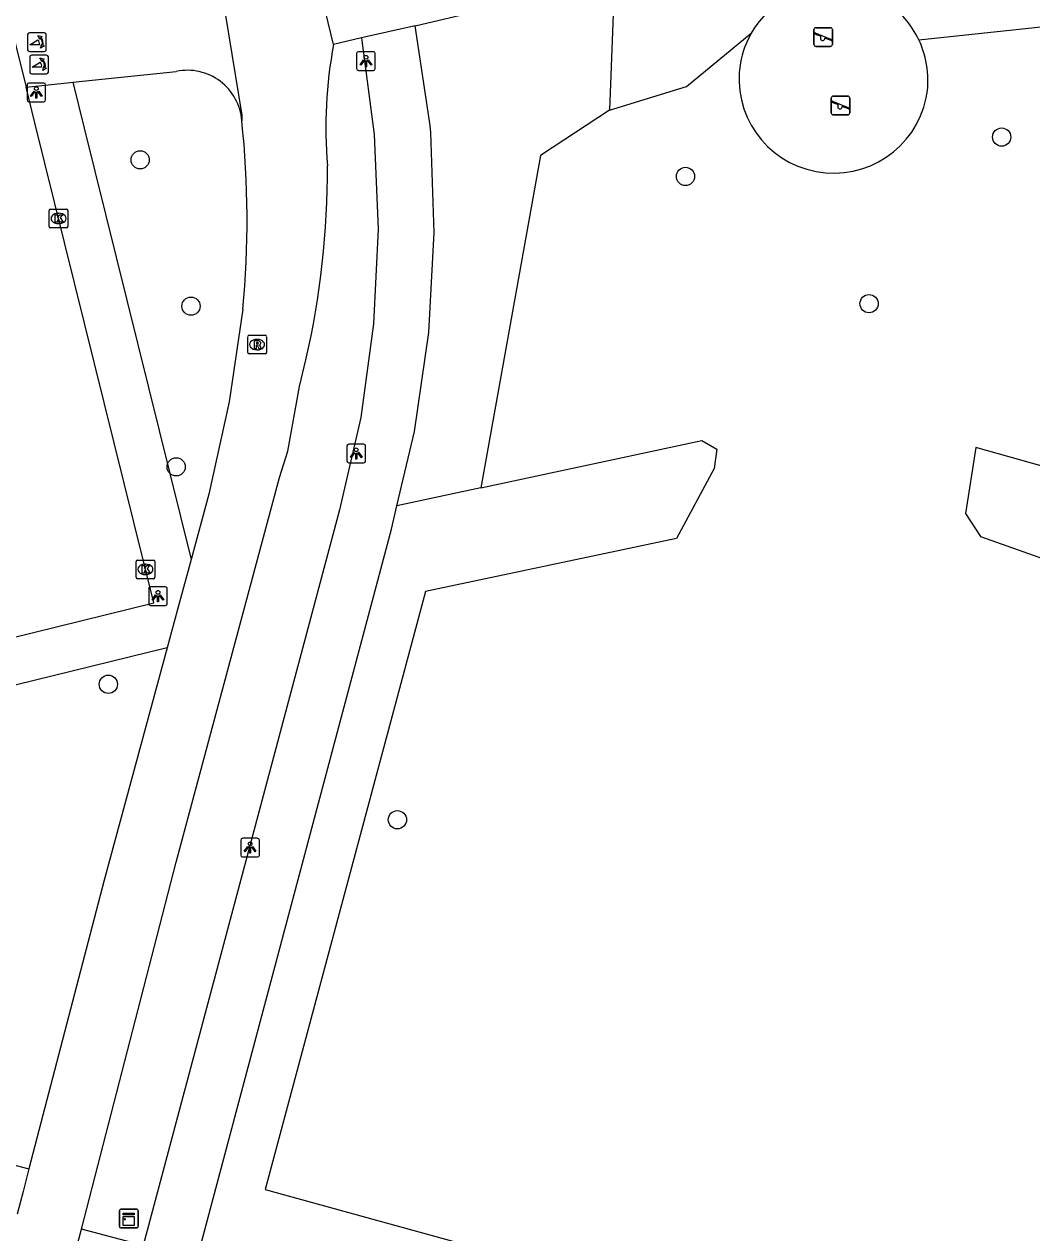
# Model space of a CAD drawing. Extents: x 158038 to 159242, y 380133 to 381214.
# Drawn here: x 158694.4 to 158748.4, y 380797.4 to 380862.1 of the extents above; entities that cross this region are included whole.
import ezdxf

# ---------------------------------------------------------------- set-up
doc = ezdxf.new("R2010")
doc.units = 0
for name, color, linetype in [('IMGEO_Boom', 7, 'Continuous'), ('IMGEO_Fietspad_open', 7, 'Continuous'), ('IMGEO_Groenvoorziening', 7, 'Continuous'), ('IMGEO_Haag', 7, 'Continuous'), ('IMGEO_Kast', 7, 'Continuous'), ('IMGEO_Kolk', 7, 'Continuous'), ('IMGEO_Lichtpunt', 7, 'Continuous'), ('IMGEO_Poller', 7, 'Continuous'), ('IMGEO_Rijbaan_lokaal_open', 7, 'Continuous'), ('IMGEO_Rioolput', 7, 'Continuous'), ('IMGEO_Speelvoorziening', 7, 'Continuous'), ('IMGEO_Voetpad_open', 7, 'Continuous')]:
    doc.layers.add(name, color=color, linetype=linetype)

msp = doc.modelspace()

# ---------------------------------------------------------------- linework, layer by layer
at = {"layer": 'IMGEO_Boom'}
for centre in [(158746.757, 380856.062), (158700.616, 380854.842), (158729.82, 380853.954), (158703.339, 380847.005), (158739.654, 380847.142), (158702.545, 380838.401), (158698.913, 380826.756), (158714.393, 380819.5)]:
    msp.add_circle(centre, 0.489, dxfattribs=at)
at = {"layer": 'IMGEO_Fietspad_open'}
for points in [[(158704.48, 380866.947), (158706.052, 380857.234), (158706.058, 380856.939)], [(158710.978, 380861.027), (158709.641, 380866.489), (158709.619, 380866.64)], [(158715.346, 380862.023), (158721.182, 380863.402), (158725.173, 380864.345), (158726.024, 380864.546)], [(158715.346, 380862.023), (158712.461, 380861.369)], [(158712.461, 380861.369), (158710.978, 380861.027)], [(158697.013, 380858.998), (158702.552, 380859.579)], [(158694.506, 380858.735), (158696.869, 380858.983), (158697.013, 380858.998)], [(158706.116, 380846.84), (158705.38, 380841.883), (158704.294, 380836.939), (158703.345, 380833.438)], [(158697.466, 380797.579), (158702.545, 380817.235), (158707.611, 380836.102), (158708.079, 380837.829), (158708.516, 380839.247), (158709.145, 380842.703), (158709.491, 380844.131)], [(158703.345, 380833.438), (158702.672, 380830.956), (158702.438, 380830.095), (158702.064, 380828.716)], [(158702.064, 380828.716), (158698.689, 380816.265), (158694.658, 380800.796)], [(158694.658, 380800.796), (158694.343, 380799.586), (158694.028, 380798.377)], [(158696.696, 380794.635), (158697.466, 380797.579)]]:
    msp.add_lwpolyline(points, dxfattribs=at)
for centre, radius, start, end in [((158734.126, 380856.582), 23.571, 169.13085, 185.00457), ((158703.142, 380856.714), 2.925, 4.40353, 101.63735), ((158656.415, 380851.604), 49.928, 354.52445, 6.13366), ((158665.493, 380854.277), 45.152, 347.01447, 0.31604)]:
    msp.add_arc(centre, radius, start, end, dxfattribs=at)
at = {"layer": 'IMGEO_Groenvoorziening'}
for points in [[(158726.024, 380864.546), (158725.745, 380857.503)], [(158725.745, 380857.503), (158729.882, 380858.772), (158733.343, 380861.621)], [(158725.745, 380857.503), (158722.048, 380855.072), (158718.854, 380837.268)]]:
    msp.add_lwpolyline(points, dxfattribs=at)
for centre, radius, start, end in [((158737.739, 380859.101), 5.067, 83.02036, 150.18288), ((158737.783, 380859.086), 5.113, 150.27765, 169.31614), ((158737.739, 380859.103), 5.065, 349.24461, 25.33161), ((158737.756, 380859.195), 5.067, 170.46707, 348.19079)]:
    msp.add_arc(centre, radius, start, end, dxfattribs=at)
at = {"layer": 'IMGEO_Haag'}
for points in [[(158697.013, 380858.998), (158697.317, 380857.773), (158697.62, 380856.548), (158703.345, 380833.438)], [(158768.069, 380858.231), (158761.735, 380834.83), (158745.377, 380839.439), (158744.82, 380835.905), (158745.615, 380834.678), (158749.29, 380833.365), (158751.463, 380831.316), (158750.398, 380825.593), (158757.066, 380823.659), (158754.86, 380815.614), (158756.82, 380815.025), (158759.163, 380823.3), (158760.917, 380822.818)], [(158718.854, 380837.268), (158730.701, 380839.81), (158731.496, 380839.356), (158731.354, 380838.314), (158729.343, 380834.568), (158715.889, 380831.72), (158707.308, 380799.695), (158728.887, 380793.754), (158729.019, 380789.067)], [(158718.854, 380837.268), (158714.368, 380836.306)], [(158702.064, 380828.716), (158691.94, 380826.229), (158688.777, 380807.63), (158685.766, 380806.86), (158686.487, 380803.858), (158687.399, 380802.97), (158689.738, 380802.112), (158694.658, 380800.796)]]:
    msp.add_lwpolyline(points, dxfattribs=at)
at = {"layer": 'IMGEO_Kast'}
for p, q in [((158699.504, 380797.716), (158699.504, 380798.557)), ((158699.504, 380798.557), (158699.504, 380797.716)), ((158699.579, 380798.641), (158700.42, 380798.641)), ((158700.42, 380798.641), (158699.579, 380798.641)), ((158700.504, 380798.566), (158700.504, 380797.725)), ((158700.504, 380797.725), (158700.504, 380798.566)), ((158700.429, 380797.641), (158699.588, 380797.641)), ((158699.588, 380797.641), (158700.429, 380797.641))]:
    msp.add_line(p, q, dxfattribs=at)
for points in [[(158699.699, 380798.431), (158700.299, 380798.431), (158700.299, 380798.346), (158699.699, 380798.346), (158699.699, 380798.431)], [(158699.699, 380798.256), (158700.299, 380798.256), (158700.299, 380797.767), (158699.699, 380797.767), (158699.699, 380798.256)]]:
    msp.add_lwpolyline(points, dxfattribs=at)
msp.add_circle((158699.783, 380798.105), 0.0377, dxfattribs=at)
for centre, start, end in [((158699.582, 380798.563), 92.4484, 184.28452), ((158699.582, 380798.563), 92.4484, 184.28452), ((158700.426, 380798.563), 2.4484, 94.28452), ((158700.426, 380798.563), 2.4484, 94.28452), ((158699.582, 380797.719), 182.4484, 274.28452), ((158699.582, 380797.719), 182.4484, 274.28452), ((158700.426, 380797.719), 272.4484, 4.28452), ((158700.426, 380797.719), 272.4484, 4.28452)]:
    msp.add_arc(centre, 0.0779, start, end, dxfattribs=at)
at = {"layer": 'IMGEO_Kolk'}
for p, q in [((158695.742, 380851.28), (158695.742, 380852.132)), ((158695.817, 380852.206), (158696.669, 380852.206)), ((158696.23, 380851.986), (158696.255, 380851.986)), ((158696.743, 380852.132), (158696.743, 380851.28)), ((158696.253, 380851.426), (158696.228, 380851.426)), ((158696.669, 380851.206), (158695.817, 380851.206)), ((158700.399, 380832.484), (158700.399, 380833.336)), ((158700.474, 380833.41), (158701.326, 380833.41)), ((158700.887, 380833.19), (158700.912, 380833.19)), ((158701.4, 380833.336), (158701.4, 380832.484)), ((158700.91, 380832.63), (158700.885, 380832.63)), ((158701.326, 380832.41), (158700.474, 380832.41))]:
    msp.add_line(p, q, dxfattribs=at)
for points in [[(158695.742, 380851.28), (158695.742, 380852.132)], [(158695.817, 380852.206), (158696.669, 380852.206)], [(158696.743, 380852.132), (158696.743, 380851.28)], [(158696.063, 380851.906), (158696.186, 380851.906), (158696.186, 380851.755), (158696.316, 380851.906), (158696.48, 380851.906), (158696.334, 380851.755), (158696.487, 380851.506), (158696.335, 380851.506), (158696.25, 380851.67), (158696.186, 380851.603), (158696.186, 380851.506), (158696.063, 380851.506), (158696.063, 380851.906)], [(158696.669, 380851.206), (158695.817, 380851.206)], [(158700.399, 380832.484), (158700.399, 380833.336)], [(158700.474, 380833.41), (158701.326, 380833.41)], [(158701.4, 380833.336), (158701.4, 380832.484)], [(158700.72, 380833.11), (158700.843, 380833.11), (158700.843, 380832.959), (158700.973, 380833.11), (158701.137, 380833.11), (158700.991, 380832.959), (158701.144, 380832.71), (158700.992, 380832.71), (158700.907, 380832.874), (158700.843, 380832.807), (158700.843, 380832.71), (158700.72, 380832.71), (158700.72, 380833.11)], [(158701.326, 380832.41), (158700.474, 380832.41)]]:
    msp.add_lwpolyline(points, dxfattribs=at)
for centre, start, end in [((158695.819, 380852.13), 91.55205, 178.44795), ((158695.819, 380852.13), 91.55205, 178.44795), ((158696.667, 380852.13), 1.55205, 88.44795), ((158696.667, 380852.13), 1.55205, 88.44795), ((158695.819, 380851.282), 181.55205, 268.44795), ((158695.819, 380851.282), 181.55205, 268.44795), ((158696.667, 380851.282), 271.55205, 358.44795), ((158696.667, 380851.282), 271.55205, 358.44795), ((158700.476, 380833.334), 91.55205, 178.44795), ((158700.476, 380833.334), 91.55205, 178.44795), ((158701.324, 380833.334), 1.55205, 88.44795), ((158701.324, 380833.334), 1.55205, 88.44795), ((158700.476, 380832.486), 181.55205, 268.44795), ((158700.476, 380832.486), 181.55205, 268.44795), ((158701.324, 380832.486), 271.55205, 358.44795), ((158701.324, 380832.486), 271.55205, 358.44795)]:
    msp.add_arc(centre, 0.0765, start, end, dxfattribs=at)
for centre, major_axis, ratio, start_param, end_param in [((158696.229, 380851.706), (-0.387, 0.002), 0.722429, 4.712389, 7.853982), ((158696.254, 380851.706), (-0.39, 0.002), 0.717154, 1.570796, 4.712389), ((158700.886, 380832.91), (-0.387, 0.002), 0.722429, 4.712389, 7.853982), ((158700.911, 380832.91), (-0.39, 0.002), 0.717154, 1.570796, 4.712389)]:
    msp.add_ellipse(centre, major_axis=major_axis, ratio=ratio, start_param=start_param, end_param=end_param, dxfattribs=at)
at = {"layer": 'IMGEO_Lichtpunt'}
for p, q in [((158712.209, 380860.538), (158712.209, 380859.731)), ((158712.209, 380860.538), (158712.209, 380859.731)), ((158713.111, 380860.633), (158712.303, 380860.633)), ((158713.111, 380860.633), (158712.303, 380860.633)), ((158713.205, 380859.731), (158713.205, 380860.538)), ((158713.205, 380859.731), (158713.205, 380860.538)), ((158712.303, 380859.637), (158713.111, 380859.637)), ((158712.303, 380859.637), (158713.111, 380859.637)), ((158694.556, 380858.86), (158694.556, 380858.053)), ((158694.556, 380858.86), (158694.556, 380858.053)), ((158695.458, 380858.955), (158694.65, 380858.955)), ((158695.458, 380858.955), (158694.65, 380858.955)), ((158695.552, 380858.053), (158695.552, 380858.86)), ((158695.552, 380858.053), (158695.552, 380858.86)), ((158694.65, 380857.959), (158695.458, 380857.959)), ((158694.65, 380857.959), (158695.458, 380857.959)), ((158711.689, 380839.519), (158711.689, 380838.712)), ((158711.689, 380839.519), (158711.689, 380838.712)), ((158712.591, 380839.614), (158711.783, 380839.614)), ((158712.591, 380839.614), (158711.783, 380839.614)), ((158712.685, 380838.712), (158712.685, 380839.519)), ((158712.685, 380838.712), (158712.685, 380839.519)), ((158711.783, 380838.618), (158712.591, 380838.618)), ((158711.783, 380838.618), (158712.591, 380838.618)), ((158701.071, 380831.88), (158701.071, 380831.073)), ((158701.071, 380831.88), (158701.071, 380831.073)), ((158701.973, 380831.975), (158701.165, 380831.975)), ((158701.973, 380831.975), (158701.165, 380831.975)), ((158702.067, 380831.073), (158702.067, 380831.88)), ((158702.067, 380831.073), (158702.067, 380831.88)), ((158701.165, 380830.979), (158701.973, 380830.979)), ((158701.165, 380830.979), (158701.973, 380830.979)), ((158706.004, 380818.41), (158706.004, 380817.603)), ((158706.004, 380818.41), (158706.004, 380817.603)), ((158706.906, 380818.505), (158706.098, 380818.505)), ((158706.906, 380818.505), (158706.098, 380818.505)), ((158707, 380817.603), (158707, 380818.41)), ((158707, 380817.603), (158707, 380818.41)), ((158706.098, 380817.509), (158706.906, 380817.509)), ((158706.098, 380817.509), (158706.906, 380817.509))]:
    msp.add_line(p, q, dxfattribs=at)
for points in [[(158712.583, 380860.202), (158712.622, 380860.174), (158712.434, 380859.912), (158712.396, 380859.939), (158712.583, 380860.202)], [(158712.685, 380860.154), (158712.732, 380860.154), (158712.732, 380859.832), (158712.685, 380859.832), (158712.685, 380860.154)], [(158712.795, 380860.174), (158712.833, 380860.201), (158713.02, 380859.939), (158712.981, 380859.911), (158712.795, 380860.174)], [(158694.93, 380858.524), (158694.969, 380858.496), (158694.781, 380858.234), (158694.743, 380858.261), (158694.93, 380858.524)], [(158695.032, 380858.476), (158695.079, 380858.476), (158695.079, 380858.154), (158695.032, 380858.154), (158695.032, 380858.476)], [(158695.142, 380858.496), (158695.18, 380858.523), (158695.367, 380858.261), (158695.328, 380858.233), (158695.142, 380858.496)], [(158712.063, 380839.183), (158712.102, 380839.155), (158711.914, 380838.893), (158711.876, 380838.92), (158712.063, 380839.183)], [(158712.165, 380839.135), (158712.212, 380839.135), (158712.212, 380838.813), (158712.165, 380838.813), (158712.165, 380839.135)], [(158712.275, 380839.155), (158712.313, 380839.182), (158712.5, 380838.92), (158712.461, 380838.892), (158712.275, 380839.155)], [(158701.445, 380831.544), (158701.484, 380831.516), (158701.296, 380831.254), (158701.258, 380831.281), (158701.445, 380831.544)], [(158701.547, 380831.496), (158701.594, 380831.496), (158701.594, 380831.174), (158701.547, 380831.174), (158701.547, 380831.496)], [(158701.657, 380831.516), (158701.695, 380831.543), (158701.882, 380831.281), (158701.843, 380831.253), (158701.657, 380831.516)], [(158706.378, 380818.074), (158706.417, 380818.046), (158706.229, 380817.784), (158706.191, 380817.811), (158706.378, 380818.074)], [(158706.48, 380818.026), (158706.527, 380818.026), (158706.527, 380817.704), (158706.48, 380817.704), (158706.48, 380818.026)], [(158706.59, 380818.046), (158706.628, 380818.073), (158706.815, 380817.811), (158706.776, 380817.783), (158706.59, 380818.046)]]:
    msp.add_lwpolyline(points, dxfattribs=at)
for centre in [(158712.708, 380860.336), (158695.055, 380858.658), (158712.188, 380839.317), (158701.57, 380831.678), (158706.503, 380818.208)]:
    msp.add_circle(centre, 0.0994, dxfattribs=at)
for centre, start, end in [((158712.303, 380860.538), 90, 180), ((158712.303, 380860.538), 90, 180), ((158713.111, 380860.538), 0, 90), ((158713.111, 380860.538), 0, 90), ((158712.303, 380859.731), 180, 270), ((158712.303, 380859.731), 180, 270), ((158713.111, 380859.731), 270, 0), ((158713.111, 380859.731), 270, 360), ((158694.65, 380858.86), 90, 180), ((158694.65, 380858.86), 90, 180), ((158695.458, 380858.86), 0, 90), ((158695.458, 380858.86), 0, 90), ((158694.65, 380858.053), 180, 270), ((158694.65, 380858.053), 180, 270), ((158695.458, 380858.053), 270, 0), ((158695.458, 380858.053), 270, 360), ((158711.783, 380839.519), 90, 180), ((158711.783, 380839.519), 90, 180), ((158712.591, 380839.519), 0, 90), ((158712.591, 380839.519), 0, 90), ((158711.783, 380838.712), 180, 270), ((158711.783, 380838.712), 180, 270), ((158712.591, 380838.712), 270, 0), ((158712.591, 380838.712), 270, 360), ((158701.165, 380831.88), 90, 180), ((158701.165, 380831.88), 90, 180), ((158701.973, 380831.88), 0, 90), ((158701.973, 380831.88), 0, 90), ((158701.165, 380831.073), 180, 270), ((158701.165, 380831.073), 180, 270), ((158701.973, 380831.073), 270, 0), ((158701.973, 380831.073), 270, 360), ((158706.098, 380818.41), 90, 180), ((158706.098, 380818.41), 90, 180), ((158706.906, 380818.41), 0, 90), ((158706.906, 380818.41), 0, 90), ((158706.098, 380817.603), 180, 270), ((158706.098, 380817.603), 180, 270), ((158706.906, 380817.603), 270, 0), ((158706.906, 380817.603), 270, 360)]:
    msp.add_arc(centre, 0.0946, start, end, dxfattribs=at)
at = {"layer": 'IMGEO_Poller'}
for p, q in [((158694.586, 380861.551), (158694.586, 380860.744)), ((158694.586, 380861.551), (158694.586, 380860.744)), ((158695.488, 380861.646), (158694.68, 380861.646)), ((158695.488, 380861.646), (158694.68, 380861.646)), ((158695.582, 380860.744), (158695.582, 380861.551)), ((158695.582, 380860.744), (158695.582, 380861.551)), ((158694.68, 380860.649), (158695.488, 380860.649)), ((158694.68, 380860.649), (158695.488, 380860.649)), ((158695.604, 380860.449), (158694.796, 380860.449)), ((158695.604, 380860.449), (158694.796, 380860.449)), ((158694.702, 380860.354), (158694.702, 380859.547)), ((158694.702, 380860.354), (158694.702, 380859.547)), ((158695.698, 380859.547), (158695.698, 380860.354)), ((158695.698, 380859.547), (158695.698, 380860.354)), ((158694.796, 380859.452), (158695.604, 380859.452)), ((158694.796, 380859.452), (158695.604, 380859.452))]:
    msp.add_line(p, q, dxfattribs=at)
for points in [[(158695.221, 380861.002), (158694.708, 380861.002), (158695.138, 380861.277)], [(158695.265, 380861.375), (158695.253, 380861.302), (158695.128, 380861.507)], [(158695.128, 380861.507), (158695.359, 380861.441), (158695.288, 380861.409)], [(158695.281, 380860.83), (158695.347, 380861.061), (158695.377, 380860.993)], [(158695.413, 380860.966), (158695.485, 380860.955), (158695.281, 380860.83)], [(158695.337, 380859.805), (158694.824, 380859.805), (158695.254, 380860.08)], [(158695.381, 380860.178), (158695.369, 380860.105), (158695.244, 380860.31)], [(158695.244, 380860.31), (158695.475, 380860.244), (158695.404, 380860.212)], [(158695.397, 380859.633), (158695.463, 380859.864), (158695.493, 380859.796)], [(158695.529, 380859.769), (158695.601, 380859.758), (158695.397, 380859.633)]]:
    msp.add_lwpolyline(points, dxfattribs=at)
for centre, radius, start, end in [((158694.68, 380861.551), 0.0946, 90, 180), ((158694.68, 380861.551), 0.0946, 90, 180), ((158694.893, 380861.052), 0.332, 351.32473, 42.4854), ((158694.907, 380861.062), 0.476, 351.75274, 41.16905), ((158694.907, 380861.062), 0.516, 349.35686, 42.29123), ((158695.488, 380861.551), 0.0946, 0, 90), ((158695.488, 380861.551), 0.0946, 0, 90), ((158694.68, 380860.744), 0.0946, 180, 270), ((158694.68, 380860.744), 0.0946, 180, 270), ((158694.796, 380860.354), 0.0946, 90, 180), ((158694.796, 380860.354), 0.0946, 90, 180), ((158695.488, 380860.744), 0.0946, 270, 0), ((158695.488, 380860.744), 0.0946, 270, 0), ((158695.604, 380860.354), 0.0946, 0, 90), ((158695.604, 380860.354), 0.0946, 0, 90), ((158695.009, 380859.855), 0.332, 351.32473, 42.4854), ((158695.023, 380859.865), 0.476, 351.75274, 41.16905), ((158695.023, 380859.865), 0.516, 349.35686, 42.29123), ((158694.796, 380859.547), 0.0946, 180, 270), ((158694.796, 380859.547), 0.0946, 180, 270), ((158695.604, 380859.547), 0.0946, 270, 0), ((158695.604, 380859.547), 0.0946, 270, 0)]:
    msp.add_arc(centre, radius, start, end, dxfattribs=at)
at = {"layer": 'IMGEO_Rijbaan_lokaal_open'}
for points in [[(158693.674, 380862.117), (158694.506, 380858.735)], [(158683.037, 380808.743), (158686.584, 380809.65), (158689.75, 380828.266), (158701.345, 380831.114), (158694.977, 380856.819), (158694.506, 380858.735)]]:
    msp.add_lwpolyline(points, dxfattribs=at)
at = {"layer": 'IMGEO_Rioolput'}
for p, q in [((158706.379, 380844.521), (158706.379, 380845.373)), ((158706.454, 380845.447), (158707.306, 380845.447)), ((158706.867, 380845.227), (158706.892, 380845.227)), ((158707.38, 380845.373), (158707.38, 380844.521)), ((158707.306, 380844.447), (158706.454, 380844.447)), ((158706.89, 380844.667), (158706.865, 380844.667))]:
    msp.add_line(p, q, dxfattribs=at)
for points in [[(158706.379, 380844.521), (158706.379, 380845.373)], [(158706.454, 380845.447), (158707.306, 380845.447)], [(158706.968, 380845.145), (158706.716, 380845.147), (158706.716, 380844.747)], [(158706.716, 380844.747), (158706.84, 380844.747), (158706.84, 380844.909), (158706.851, 380844.909)], [(158706.894, 380845.066), (158706.84, 380845.066), (158706.84, 380844.985)], [(158706.84, 380844.985), (158706.892, 380844.985)], [(158706.898, 380844.88), (158706.969, 380844.747), (158707.109, 380844.747), (158707.044, 380844.873)], [(158707.38, 380845.373), (158707.38, 380844.521)], [(158707.306, 380844.447), (158706.454, 380844.447)]]:
    msp.add_lwpolyline(points, dxfattribs=at)
for centre, radius, start, end in [((158706.456, 380845.371), 0.0765, 91.55205, 178.44795), ((158706.456, 380845.371), 0.0765, 91.55205, 178.44795), ((158706.85, 380844.856), 0.0533, 26.02933, 88.69889), ((158706.876, 380845.174), 0.19, 274.7715, 282.96867), ((158706.9, 380844.97), 0.0964, 77.00612, 93.18647), ((158706.914, 380845.027), 0.0378, 276.66336, 79.67722), ((158706.967, 380845.035), 0.109, 350.36119, 89.41601), ((158706.965, 380845.035), 0.112, 277.58423, 350.98172), ((158706.949, 380844.82), 0.108, 29.51342, 73.79051), ((158707.304, 380845.371), 0.0765, 1.55205, 88.44795), ((158707.304, 380845.371), 0.0765, 1.55205, 88.44795), ((158706.456, 380844.523), 0.0765, 181.55205, 268.44795), ((158706.456, 380844.523), 0.0765, 181.55205, 268.44795), ((158707.304, 380844.523), 0.0765, 271.55205, 358.44795), ((158707.304, 380844.523), 0.0765, 271.55205, 358.44795)]:
    msp.add_arc(centre, radius, start, end, dxfattribs=at)
for centre, major_axis, ratio, start_param, end_param in [((158706.866, 380844.947), (-0.387, 0.002), 0.722429, 4.712389, 7.853982), ((158706.891, 380844.947), (-0.39, 0.002), 0.717154, 1.570796, 4.712389)]:
    msp.add_ellipse(centre, major_axis=major_axis, ratio=ratio, start_param=start_param, end_param=end_param, dxfattribs=at)
at = {"layer": 'IMGEO_Speelvoorziening'}
for p, q in [((158736.702, 380861.017), (158736.702, 380861.817)), ((158736.702, 380861.817), (158736.702, 380861.017)), ((158736.802, 380861.917), (158737.592, 380861.917)), ((158737.592, 380861.917), (158736.802, 380861.917)), ((158737.692, 380861.817), (158737.692, 380861.017)), ((158737.692, 380861.017), (158737.692, 380861.817)), ((158737.085, 380861.445), (158736.746, 380861.582)), ((158736.771, 380861.642), (158737.647, 380861.289)), ((158737.623, 380861.229), (158737.283, 380861.366)), ((158737.592, 380860.917), (158736.802, 380860.917)), ((158736.802, 380860.917), (158737.592, 380860.917)), ((158737.629, 380857.355), (158737.629, 380858.155)), ((158737.629, 380858.155), (158737.629, 380857.355)), ((158738.012, 380857.783), (158737.673, 380857.92)), ((158737.698, 380857.98), (158738.574, 380857.627)), ((158737.729, 380858.255), (158738.519, 380858.255)), ((158738.519, 380858.255), (158737.729, 380858.255)), ((158738.619, 380858.155), (158738.619, 380857.355)), ((158738.619, 380857.355), (158738.619, 380858.155)), ((158738.519, 380857.255), (158737.729, 380857.255)), ((158737.729, 380857.255), (158738.519, 380857.255)), ((158738.55, 380857.567), (158738.21, 380857.704))]:
    msp.add_line(p, q, dxfattribs=at)
for centre, radius, start, end in [((158736.802, 380861.817), 0.1, 90, 180), ((158736.802, 380861.817), 0.1, 90, 180), ((158737.592, 380861.817), 0.1, 0, 90), ((158737.592, 380861.817), 0.1, 360, 90), ((158736.802, 380861.017), 0.1, 180, 270), ((158736.802, 380861.017), 0.1, 180, 270), ((158736.759, 380861.612), 0.0327, 68.07798, 248.07798), ((158737.164, 380861.355), 0.12, 130.99278, 5.16318), ((158737.592, 380861.017), 0.1, 270, 0), ((158737.592, 380861.017), 0.1, 270, 0), ((158737.635, 380861.259), 0.0327, 248.07798, 68.07798), ((158737.729, 380858.155), 0.1, 90, 180), ((158737.729, 380858.155), 0.1, 90, 180), ((158737.686, 380857.95), 0.0327, 68.07798, 248.07798), ((158738.091, 380857.693), 0.12, 130.99278, 5.16318), ((158738.519, 380858.155), 0.1, 0, 90), ((158738.519, 380858.155), 0.1, 360, 90), ((158737.729, 380857.355), 0.1, 180, 270), ((158737.729, 380857.355), 0.1, 180, 270), ((158738.519, 380857.355), 0.1, 270, 0), ((158738.519, 380857.355), 0.1, 270, 0), ((158738.562, 380857.597), 0.0327, 248.07798, 68.07798)]:
    msp.add_arc(centre, radius, start, end, dxfattribs=at)
at = {"layer": 'IMGEO_Voetpad_open'}
for points in [[(158714.368, 380836.306), (158715.312, 380840.288), (158716.079, 380845.595), (158716.368, 380850.949), (158716.178, 380856.308), (158716.147, 380856.68), (158715.346, 380862.023)], [(158742.317, 380861.27), (158750.216, 380862.102)], [(158712.461, 380861.369), (158712.485, 380861.236), (158713.149, 380856.206), (158713.361, 380851.136), (158713.119, 380846.067), (158712.426, 380841.04), (158711.286, 380836.095), (158700.771, 380796.694), (158697.466, 380797.579)], [(158703.65, 380795.922), (158714.075, 380835.07), (158714.368, 380836.306)]]:
    msp.add_lwpolyline(points, dxfattribs=at)
msp.add_arc((158737.693, 380859.066), 5.122, 25.48379, 55.70949, dxfattribs=at)

doc.saveas('drawing.dxf')
